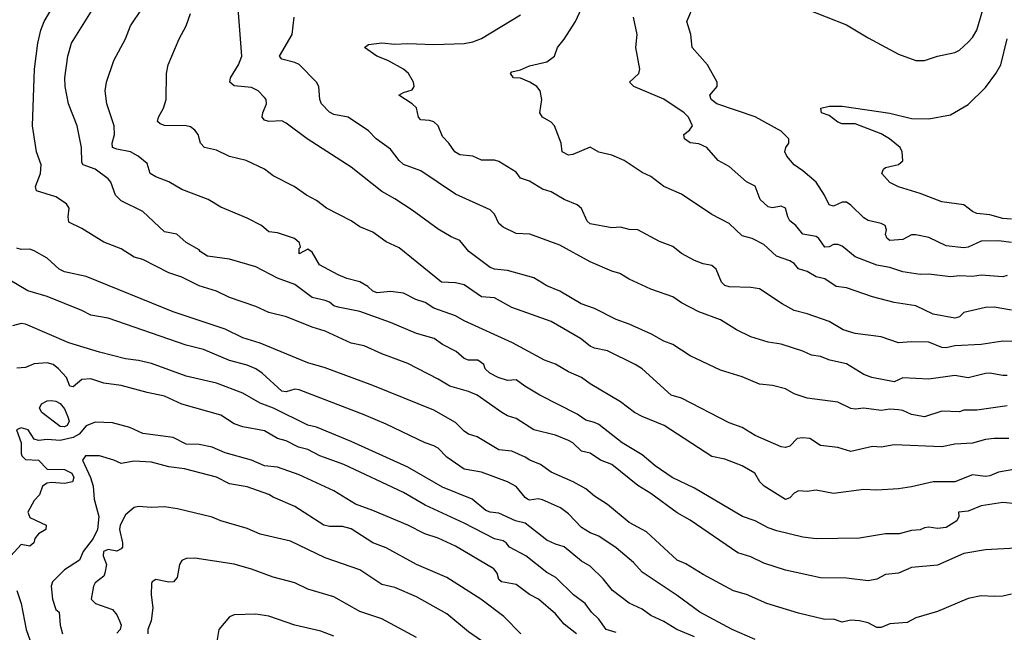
# Model space of a CAD drawing. Header units: metres. Extents: x -46681 to -43747, y -240911 to -237677.
# Tile 776 of 1056: x -45461 to -45348, y -238259 to -238188. Entities that reach past the tile are written whole.
import ezdxf

# ---------------------------------------------------------------- set-up
doc = ezdxf.new("R2010")
doc.units = ezdxf.units.M
doc.layers.add('CONTOUR_INDEX', color=1, linetype='Continuous')
doc.layers.add('CONTOUR_INTER', color=3, linetype='Continuous')

msp = doc.modelspace()

# ---------------------------------------------------------------- linework, layer by layer
at = {"layer": 'CONTOUR_INDEX'}
for points, elevation in [([(-45347.39, -238236.52), (-45349.1, -238236.53), (-45350.1, -238236.65), (-45351.6, -238237.07), (-45353.6, -238237.19), (-45355.1, -238237.5), (-45360.6, -238237.26), (-45362.1, -238237.51), (-45363.1, -238237.46), (-45365.6, -238238.04), (-45367.1, -238237.55), (-45369.1, -238237.35), (-45370.3, -238236.52), (-45371.1, -238236.44), (-45371.76, -238236.52), (-45372.6, -238237.42), (-45373.1, -238237.55), (-45373.6, -238237.48), (-45376.6, -238236.2), (-45378.1, -238235.28), (-45379.6, -238234.74), (-45385.1, -238231.87), (-45386.29, -238231.52), (-45389.63, -238228.52), (-45390.43, -238228.02), (-45393.6, -238226.42), (-45395.1, -238226.12), (-45395.6, -238225.91), (-45396.72, -238225.02), (-45400.1, -238223.06), (-45404.6, -238221.43), (-45406.6, -238220.33), (-45408.1, -238220.21), (-45410.1, -238218.84), (-45411.1, -238218.59), (-45412.71, -238218.52), (-45417.6, -238214.58), (-45419.1, -238213.9), (-45420.6, -238212.78), (-45422.1, -238212.18), (-45423.1, -238211.47), (-45425.96, -238210.02), (-45427.1, -238209.14), (-45428.27, -238208.52), (-45429.67, -238207.52), (-45432.1, -238206.28), (-45433.1, -238205.51), (-45435.2, -238204.52), (-45437.1, -238204.06), (-45438.6, -238203.33), (-45440.01, -238203.02), (-45440.46, -238202.52), (-45440.71, -238201.52), (-45441.1, -238201.02), (-45441.6, -238200.66), (-45442.1, -238200.52), (-45444.6, -238200.5), (-45445.1, -238200.32), (-45445.39, -238200.02), (-45445.3, -238199.52), (-45444.72, -238198.52), (-45444.39, -238197.52), (-45444.37, -238194.52), (-45444.16, -238193.52), (-45442.9, -238190.52), (-45442.12, -238189.02), (-45441.6, -238187.59)], 90), ([(-45347.6, -238217.77), (-45348.1, -238217.9), (-45350.6, -238217.74), (-45351.6, -238217.89), (-45353.1, -238217.8), (-45354.1, -238217.9), (-45356.6, -238217.61), (-45357.6, -238217.64), (-45359.6, -238217.35), (-45361.1, -238216.84), (-45362.6, -238216.59), (-45365.1, -238215.61), (-45366.6, -238214.4), (-45367.1, -238214.18), (-45367.6, -238214.2), (-45368.1, -238214.46), (-45368.6, -238214.51), (-45369.27, -238213.52), (-45369.6, -238213.27), (-45371.1, -238213.02), (-45371.93, -238212.02), (-45372.6, -238211.46), (-45372.85, -238211.02), (-45373.11, -238210.02), (-45373.6, -238209.8), (-45374.6, -238209.97), (-45375.1, -238209.86), (-45376.03, -238209.02), (-45376.6, -238207.47), (-45377.6, -238206.98), (-45379.6, -238205.23), (-45380.86, -238204.52), (-45382.15, -238203.02), (-45383.1, -238202.61), (-45384.1, -238202.51), (-45384.72, -238202.02), (-45384.8, -238201.52), (-45384.18, -238201.02), (-45383.81, -238200.52), (-45384.27, -238199.52), (-45384.76, -238199.02), (-45387.1, -238197.48), (-45390.56, -238196.02), (-45391.07, -238195.52), (-45390.01, -238194.52), (-45389.9, -238194.02), (-45390.33, -238191.52), (-45390.18, -238190.02), (-45390.6, -238188.02)], 95), ([(-45376.6, -238259.67), (-45379.27, -238258.52), (-45382.98, -238256.52), (-45385.6, -238254.6), (-45389.6, -238251.93), (-45390.6, -238250.81), (-45392.6, -238249.1), (-45394.6, -238247.77), (-45395.6, -238247.38), (-45396.6, -238246.78), (-45398.1, -238245.2), (-45399, -238244.52), (-45401.1, -238243.59), (-45401.6, -238243.49), (-45402.6, -238243.61), (-45402.81, -238243.52), (-45403.1, -238243.32), (-45404.1, -238242.05), (-45405.1, -238241.52), (-45408.1, -238240.4), (-45410.1, -238240.06), (-45412.1, -238238.67), (-45413.1, -238237.63), (-45413.6, -238237.36), (-45414.6, -238237.02), (-45419.1, -238234.87), (-45421.6, -238233.82), (-45429.1, -238230.94), (-45429.6, -238230.86), (-45430.6, -238231.14), (-45431.1, -238231.08), (-45433.34, -238229.02), (-45434.1, -238228.52), (-45435.1, -238228.1), (-45437.1, -238227.54), (-45440.1, -238226.28), (-45442.1, -238225.79), (-45451.1, -238222.69), (-45453.1, -238222.34), (-45454.1, -238221.81), (-45458.1, -238220.2), (-45460.32, -238219.52), (-45462.6, -238218.17)], 85), ([(-45408.1, -238259.81), (-45409.6, -238258.79), (-45412.1, -238256.71), (-45415.6, -238254.75), (-45418.1, -238253.68), (-45419.6, -238253.33), (-45422.1, -238251.65), (-45426.1, -238250.27), (-45430.1, -238248.33), (-45433.6, -238247.55), (-45435.1, -238246.9), (-45438.1, -238246), (-45439.1, -238245.58), (-45443.1, -238244.62), (-45444.6, -238244.4), (-45446.1, -238244.48), (-45447.6, -238244.35), (-45448.1, -238244.48), (-45449.1, -238245.3), (-45449.71, -238246.52), (-45449.79, -238247.02), (-45449.44, -238248.52), (-45449.44, -238249.02), (-45449.6, -238249.24), (-45450.1, -238249.51), (-45451.1, -238249.32), (-45451.61, -238249.52), (-45451.68, -238250.02), (-45451.28, -238251.02), (-45451.46, -238252.02), (-45451.6, -238252.36), (-45452.6, -238253.14), (-45452.77, -238253.52), (-45453.06, -238255.02), (-45452.55, -238255.52), (-45450.6, -238256.22), (-45450.1, -238256.81), (-45449.77, -238257.52), (-45449.6, -238258.02), (-45449.69, -238258.52), (-45450.1, -238258.93)], 80)]:
    msp.add_lwpolyline(points, dxfattribs=dict(at, elevation=elevation))
at = {"layer": 'CONTOUR_INTER'}
for points, elevation in [([(-45346.6, -238249.16), (-45350.1, -238249.35), (-45352.6, -238249.77), (-45355.6, -238251.09), (-45358.6, -238251.37), (-45360.1, -238252.02), (-45361.6, -238252.17), (-45362.6, -238252.72), (-45363.6, -238252.93), (-45366.1, -238252.61), (-45369.1, -238252.58), (-45373.1, -238251.7), (-45375.6, -238250.86), (-45377.1, -238250.13), (-45378.6, -238249.67), (-45384.1, -238245.93), (-45385.6, -238245.07), (-45388.6, -238242.87), (-45390.1, -238241.94), (-45393.1, -238239.52), (-45394.41, -238239.02), (-45395.6, -238238.22), (-45396.6, -238237.97), (-45397.6, -238237.03), (-45398.1, -238236.76), (-45399.6, -238236.16), (-45402.1, -238235.52), (-45404.1, -238234.21), (-45405.1, -238233.9), (-45405.78, -238233.52), (-45408.6, -238231.54), (-45409.6, -238231.13), (-45411.77, -238230.52), (-45413.1, -238229.7), (-45416.6, -238227.9), (-45419.6, -238226.77), (-45421.6, -238225.87), (-45423.1, -238225.54), (-45426.1, -238224.19), (-45427.6, -238223.72), (-45430.57, -238222.52), (-45432.6, -238222.03), (-45434.1, -238221.32), (-45437.1, -238220.31), (-45438.6, -238219.56), (-45440.6, -238218.94), (-45442.6, -238217.95), (-45444.1, -238217.44), (-45447.1, -238215.94), (-45448.1, -238215.66), (-45449.6, -238214.68), (-45451.6, -238213.93), (-45454.1, -238212.36), (-45455.6, -238211.61), (-45455.69, -238211.02), (-45455.58, -238210.02), (-45455.88, -238209.52), (-45457.1, -238208.69), (-45459.35, -238208.02), (-45459.46, -238207.52), (-45458.89, -238206.02), (-45458.78, -238205.02), (-45459.32, -238203.52), (-45459.78, -238200.52), (-45459.56, -238194.02), (-45459.19, -238191.02), (-45458.85, -238189.52), (-45458.46, -238188.52), (-45456.12, -238184.52)], 87), ([(-45346.6, -238244.06), (-45348.1, -238243.88), (-45350.6, -238244.26), (-45352.1, -238244.9), (-45353.2, -238245.02), (-45353.15, -238245.52), (-45353.4, -238246.02), (-45354.6, -238246.77), (-45355.6, -238246.88), (-45356.6, -238246.75), (-45357.1, -238246.82), (-45357.6, -238247.03), (-45358.6, -238247.1), (-45360.01, -238247.52), (-45361.6, -238247.51), (-45364.6, -238248), (-45369.6, -238248.07), (-45371.1, -238247.9), (-45374.1, -238247.17), (-45375.1, -238246.8), (-45376.6, -238246.02), (-45378.06, -238245.52), (-45383.6, -238242.23), (-45386.16, -238241.02), (-45388.1, -238239.66), (-45389.6, -238238.4), (-45391.91, -238237.02), (-45394.6, -238234.93), (-45395.1, -238234.67), (-45396.1, -238234.43), (-45397.1, -238233.73), (-45401.41, -238231.52), (-45403.13, -238230.52), (-45404.1, -238229.78), (-45405.1, -238229.84), (-45406.2, -238229.52), (-45407.14, -238229.02), (-45407.69, -238228.52), (-45407.83, -238228.02), (-45408.54, -238227.52), (-45409.6, -238227.51), (-45410.1, -238227.33), (-45411.02, -238226.52), (-45412.6, -238225.71), (-45413.57, -238225.02), (-45415.6, -238224.43), (-45418.6, -238223.17), (-45422.1, -238221.89), (-45424.6, -238221.41), (-45425.1, -238221.25), (-45425.6, -238220.84), (-45426.1, -238220.64), (-45427.6, -238220.29), (-45429.6, -238218.8), (-45431.6, -238218.06), (-45434.1, -238216.76), (-45437.1, -238215.9), (-45439.65, -238215.52), (-45440.48, -238215.02), (-45440.6, -238214.82), (-45442.1, -238213.96), (-45443.18, -238213.02), (-45444.6, -238212.74), (-45447.1, -238210.41), (-45449.6, -238209.17), (-45450.26, -238208.52), (-45450.76, -238207.02), (-45451.1, -238206.63), (-45452.6, -238205.54), (-45453.97, -238205.02), (-45454.1, -238204.75), (-45454.16, -238203.02), (-45454.67, -238200.52), (-45455.64, -238198.02), (-45456.04, -238196.02), (-45456.06, -238195.02), (-45455.72, -238192.52), (-45455.32, -238191.02), (-45452.8, -238187.02)], 88), ([(-45346.6, -238240.07), (-45348.6, -238240.4), (-45349.6, -238240.83), (-45350.1, -238240.91), (-45351.6, -238240.71), (-45353.6, -238241.51), (-45356.1, -238241.51), (-45358.6, -238242.11), (-45360.1, -238242.34), (-45362.6, -238242.47), (-45364.1, -238242.41), (-45367.6, -238242.84), (-45369.6, -238242.47), (-45370.6, -238242.61), (-45371.6, -238242.57), (-45372.1, -238242.81), (-45372.6, -238243.35), (-45373.1, -238243.53), (-45375.57, -238242.02), (-45376.07, -238241.52), (-45376.66, -238240.52), (-45378.1, -238239.66), (-45380.1, -238238.89), (-45381.6, -238238.59), (-45387.09, -238235.02), (-45389.6, -238234.01), (-45390.48, -238233.52), (-45392.1, -238232.3), (-45395.6, -238230.22), (-45396.6, -238229.49), (-45398.1, -238228.86), (-45399.6, -238227.98), (-45400.87, -238227.52), (-45404.53, -238225.52), (-45410.1, -238222.98), (-45411.1, -238222.4), (-45413.6, -238221.53), (-45414.6, -238220.88), (-45415.67, -238220.52), (-45417.1, -238219.8), (-45418.6, -238219.61), (-45420.1, -238219.77), (-45420.6, -238219.58), (-45421.21, -238219.02), (-45422.1, -238218.48), (-45423.6, -238218.11), (-45424.6, -238217.69), (-45426.77, -238216.52), (-45427.6, -238215.09), (-45428.1, -238214.73), (-45429.1, -238215.26), (-45429.1, -238214.66), (-45428.93, -238214.52), (-45429.06, -238214.02), (-45429.62, -238213.52), (-45431.6, -238212.87), (-45432.6, -238212.74), (-45433.42, -238212.02), (-45435.1, -238211.17), (-45438.1, -238209.9), (-45439.56, -238209.02), (-45442.6, -238207.86), (-45444.1, -238206.99), (-45445.6, -238206.42), (-45446.26, -238206.02), (-45446.6, -238204.89), (-45447.64, -238204.02), (-45448.53, -238203.52), (-45450.1, -238203.23), (-45450.6, -238203.02), (-45450.64, -238202.52), (-45450.37, -238201.52), (-45450.4, -238200.52), (-45451.25, -238198.02), (-45451.43, -238196.52), (-45451.29, -238195.52), (-45450.43, -238193.02), (-45449.1, -238190.51), (-45448.51, -238189.02), (-45447.19, -238187.02)], 89), ([(-45347.6, -238232.76), (-45351.1, -238233.27), (-45352.6, -238233.26), (-45353.1, -238233.45), (-45355.1, -238233.39), (-45357.1, -238234.05), (-45358.6, -238233.77), (-45359.6, -238233.31), (-45360.1, -238233.24), (-45361.1, -238233.15), (-45362.1, -238233.32), (-45364.1, -238233.05), (-45365.1, -238233.14), (-45365.6, -238233.06), (-45367.1, -238232.33), (-45370.6, -238231.88), (-45372.1, -238231.38), (-45373.1, -238230.82), (-45374.6, -238230.44), (-45376.1, -238230.26), (-45378.1, -238229.41), (-45380.6, -238228.66), (-45384.1, -238227), (-45386.1, -238225.7), (-45387.1, -238225.33), (-45388.55, -238224.52), (-45391.1, -238223.36), (-45392.6, -238222.82), (-45395.1, -238221.56), (-45396.64, -238221.02), (-45399.1, -238219.57), (-45400.6, -238218.96), (-45402.1, -238218.02), (-45405.1, -238217.18), (-45406.6, -238217.03), (-45407.1, -238216.84), (-45409.56, -238215.02), (-45410.6, -238213.73), (-45411.6, -238213.3), (-45413.1, -238212.43), (-45416.1, -238210.26), (-45418.1, -238208.94), (-45419.6, -238208.11), (-45423.1, -238205.29), (-45428.19, -238202.02), (-45430.6, -238200.22), (-45431.1, -238199.96), (-45432.6, -238200.04), (-45433.1, -238199.9), (-45433.35, -238199.52), (-45433.29, -238199.02), (-45432.84, -238198.02), (-45432.91, -238197.52), (-45433.1, -238197.26), (-45433.82, -238196.52), (-45434.6, -238196.11), (-45436.6, -238195.93), (-45437.09, -238195.52), (-45437.01, -238195.02), (-45436.08, -238193.52), (-45435.71, -238192.52), (-45436.17, -238186.52)], 91), ([(-45347.1, -238221.76), (-45349.1, -238221.4), (-45350.1, -238221.45), (-45352.6, -238222.03), (-45353.1, -238222.52), (-45353.6, -238222.67), (-45356.1, -238222.21), (-45358.1, -238221.26), (-45360.6, -238220.87), (-45363.1, -238220.23), (-45366.1, -238219.2), (-45367.29, -238219.02), (-45368.6, -238218.15), (-45369.6, -238217.92), (-45370.6, -238217.29), (-45371.6, -238216.98), (-45372.1, -238216.4), (-45372.6, -238216.06), (-45374.14, -238215.52), (-45375.6, -238214.19), (-45376.95, -238213.52), (-45378.1, -238213.2), (-45379.6, -238211.77), (-45381.6, -238210.74), (-45385.1, -238208.39), (-45387.1, -238207.53), (-45388.6, -238206.36), (-45389.6, -238205.89), (-45391.7, -238204.52), (-45393.1, -238203.92), (-45394.6, -238203.56), (-45395.6, -238202.99), (-45397.6, -238203.82), (-45398.1, -238203.9), (-45398.83, -238203.52), (-45398.94, -238202.52), (-45399.72, -238200.52), (-45400.1, -238200.12), (-45401.07, -238199.52), (-45401.38, -238199.02), (-45401.16, -238197.52), (-45401.36, -238196.52), (-45401.75, -238196.02), (-45402.53, -238195.52), (-45403.6, -238195.05), (-45404.44, -238195.02), (-45404.78, -238194.52), (-45404.6, -238194.31), (-45403.6, -238194.1), (-45402.6, -238193.61), (-45400.6, -238193.17), (-45399.71, -238192.52), (-45399.37, -238191.52), (-45398.6, -238190.57), (-45397.29, -238188.52), (-45396.6, -238187.02)], 94), ([(-45347.1, -238213.97), (-45348.6, -238213.77), (-45350.6, -238213.83), (-45352.1, -238214.5), (-45352.6, -238214.59), (-45354.6, -238214.33), (-45356.6, -238213.39), (-45358.1, -238213.08), (-45358.6, -238213.07), (-45359.6, -238213.62), (-45361.1, -238213.74), (-45361.4, -238213.52), (-45361.6, -238213.03), (-45361.5, -238212.52), (-45361.65, -238212.02), (-45362.1, -238211.77), (-45363.6, -238211.43), (-45364.1, -238211.13), (-45365.6, -238209.66), (-45366.1, -238209.32), (-45366.6, -238209.31), (-45367.6, -238209.79), (-45368.1, -238209.62), (-45368.61, -238208.52), (-45369.59, -238207.02), (-45371.1, -238205.7), (-45372.1, -238205.01), (-45372.96, -238204.02), (-45373.19, -238203.52), (-45373.09, -238203.02), (-45372.72, -238202.52), (-45372.74, -238202.02), (-45373.6, -238201.15), (-45376.6, -238199.49), (-45381, -238198.02), (-45381.66, -238197.52), (-45381.83, -238197.02), (-45380.96, -238196.02), (-45380.99, -238195.52), (-45382.09, -238193.52), (-45383.85, -238191.52), (-45384.02, -238190.02), (-45384.46, -238188.52), (-45383.6, -238186.44)], 96), ([(-45373.1, -238186.16), (-45366.1, -238188.89), (-45363.6, -238190.42), (-45360.1, -238192.3), (-45358.1, -238193.02), (-45357.1, -238193.02), (-45355.6, -238192.52), (-45353.6, -238192.11), (-45353.1, -238191.82), (-45352.1, -238190.89), (-45351.6, -238190.37), (-45351.1, -238189.53), (-45350.21, -238186.52)], 96), ([(-45347.6, -238229.26), (-45348.1, -238229.29), (-45349.6, -238229.02), (-45350.1, -238229.03), (-45352.1, -238229.55), (-45353.6, -238229.29), (-45356.6, -238229.69), (-45359.6, -238229.55), (-45360.6, -238230), (-45363.17, -238229.52), (-45364.1, -238229.15), (-45366.1, -238227.92), (-45368, -238227.52), (-45369.1, -238227.09), (-45370.1, -238226.94), (-45371.1, -238226.48), (-45373.6, -238225.68), (-45375.1, -238225.43), (-45377.1, -238224.82), (-45378.77, -238224.02), (-45380.6, -238222.88), (-45383.1, -238221.95), (-45385.1, -238220.91), (-45386.1, -238220.23), (-45388.6, -238219.32), (-45391.1, -238218.18), (-45392.18, -238217.52), (-45393.1, -238217.26), (-45395.6, -238216.18), (-45399.1, -238214.29), (-45402.53, -238213.02), (-45404.1, -238212.92), (-45405.6, -238212.2), (-45406.1, -238211.79), (-45406.6, -238210.72), (-45407.1, -238210.21), (-45411.1, -238208.4), (-45415.1, -238205.73), (-45417.1, -238204.98), (-45417.6, -238204.52), (-45418.6, -238203.23), (-45420.25, -238202.02), (-45421.1, -238201.12), (-45423.44, -238199.52), (-45425.1, -238199.23), (-45425.6, -238198.98), (-45426.53, -238198.02), (-45426.72, -238197.52), (-45426.82, -238196.02), (-45427.1, -238195.51), (-45429.1, -238193.48), (-45429.6, -238193.24), (-45431.1, -238192.88), (-45431.37, -238192.52), (-45429.89, -238190.02), (-45429.69, -238188.02)], 92), ([(-45343.6, -238225.41), (-45348.1, -238225.33), (-45350.6, -238225.71), (-45353.6, -238225.87), (-45354.6, -238226.09), (-45355.1, -238226.06), (-45356.6, -238225.44), (-45358.6, -238225.4), (-45360.1, -238225.52), (-45362.1, -238224.84), (-45365.1, -238224.45), (-45366.47, -238224.02), (-45368.1, -238223.04), (-45370.6, -238222.17), (-45372.1, -238221.78), (-45373.48, -238221.02), (-45376.1, -238219.3), (-45377.1, -238219.13), (-45379.6, -238219.07), (-45380.1, -238218.92), (-45380.48, -238218.52), (-45381.08, -238217.02), (-45381.6, -238216.63), (-45382.6, -238216.43), (-45383.6, -238216.05), (-45385.1, -238215.25), (-45386.1, -238214.44), (-45387.6, -238213.86), (-45390.1, -238212.49), (-45391.1, -238212.48), (-45392.1, -238212.2), (-45393.1, -238212.27), (-45395.6, -238211.81), (-45395.94, -238211.52), (-45396.6, -238210.07), (-45397.1, -238209.64), (-45398.6, -238209.02), (-45400.1, -238208.12), (-45401.1, -238207.84), (-45402.6, -238206.89), (-45403.6, -238206.56), (-45404.1, -238205.85), (-45406.1, -238204.66), (-45406.6, -238204.5), (-45408.1, -238204.47), (-45409.1, -238204.02), (-45410.6, -238203.89), (-45411.17, -238203.52), (-45411.85, -238202.52), (-45412.6, -238201.78), (-45413.11, -238200.52), (-45413.6, -238200.08), (-45414.1, -238199.93), (-45415.1, -238199.86), (-45415.36, -238199.52), (-45415.6, -238198.48), (-45416.1, -238198.01), (-45417.64, -238197.02), (-45417.1, -238196.69), (-45416.1, -238196.38), (-45415.85, -238196.02), (-45415.95, -238195.52), (-45416.53, -238194.52), (-45417.08, -238194.02), (-45418.9, -238193.02), (-45420.15, -238192.52), (-45421.59, -238191.52), (-45421.1, -238191.19), (-45419.6, -238190.98), (-45418.1, -238191.12), (-45416.6, -238191.04), (-45413.6, -238191.19), (-45410.1, -238191.04), (-45409.1, -238190.88), (-45408.1, -238190.48), (-45403.6, -238187.75)], 93), ([(-45347.1, -238211.28), (-45348.1, -238211.21), (-45349.6, -238210.77), (-45351.1, -238210.61), (-45351.6, -238210.41), (-45352.6, -238209.62), (-45355.1, -238209.3), (-45357.6, -238208.32), (-45360.1, -238207.55), (-45361.1, -238207.06), (-45362.03, -238206.02), (-45361.84, -238205.52), (-45361.6, -238205.35), (-45360.1, -238204.97), (-45359.6, -238204.58), (-45359.67, -238203.52), (-45359.91, -238203.02), (-45361.13, -238202.02), (-45362.1, -238201.47), (-45365.1, -238200.31), (-45366.6, -238200.29), (-45367.1, -238200.12), (-45368.1, -238199.33), (-45368.98, -238199.02), (-45369.03, -238198.52), (-45368.1, -238198.29), (-45366.6, -238198.29), (-45361.1, -238199.09), (-45358.6, -238199.7), (-45356.6, -238199.73), (-45354.1, -238199.26), (-45352.1, -238198.08), (-45350.1, -238196.12), (-45348.91, -238194.52), (-45348.34, -238193.52), (-45347.58, -238190.52)], 97), ([(-45347.1, -238254.43), (-45348.1, -238254.66), (-45349.1, -238254.71), (-45350.6, -238254.64), (-45352.1, -238254.94), (-45355.6, -238256.46), (-45358.1, -238257.18), (-45359.1, -238257.71), (-45361.1, -238257.88), (-45362.1, -238258.28), (-45362.6, -238258.3), (-45363.6, -238257.74), (-45364.6, -238257.51), (-45365.6, -238257.43), (-45366.6, -238257.68), (-45367.6, -238257.34), (-45368.6, -238257.37), (-45371.6, -238256.65), (-45375.28, -238255.52), (-45377.6, -238254.47), (-45379.1, -238254.05), (-45382.6, -238252.2), (-45384.6, -238250.97), (-45385.6, -238250.55), (-45389.1, -238247.29), (-45391.1, -238246.19), (-45393.6, -238244.12), (-45395.1, -238243.17), (-45396.1, -238242.33), (-45397.54, -238241.52), (-45400.1, -238240.39), (-45401.32, -238239.52), (-45402.55, -238239.02), (-45403.1, -238238.66), (-45404.6, -238238), (-45406.1, -238237.84), (-45408.6, -238236.34), (-45409.6, -238236.02), (-45410.1, -238235.69), (-45411.1, -238234.67), (-45413.6, -238233.28), (-45420.6, -238230.41), (-45426.1, -238228.41), (-45428.1, -238227.82), (-45433.6, -238225.54), (-45435.6, -238224.94), (-45437.6, -238223.95), (-45443.6, -238221.94), (-45453.6, -238217.86), (-45456.1, -238217.34), (-45456.71, -238217.02), (-45458.1, -238215.77), (-45459.6, -238214.93), (-45460.1, -238214.74), (-45461.1, -238214.78), (-45461.6, -238214.6)], 86), ([(-45383.6, -238259.37), (-45385.64, -238258.52), (-45387.1, -238257.58), (-45388.6, -238256.91), (-45389.6, -238256.18), (-45391.1, -238255.49), (-45393.04, -238254.02), (-45394.1, -238252.7), (-45395.6, -238251.23), (-45396.6, -238250.65), (-45398.6, -238248.98), (-45399.6, -238248.7), (-45400.6, -238248.22), (-45403.1, -238246.26), (-45404.2, -238246.02), (-45406.1, -238245.13), (-45407.1, -238245.02), (-45407.6, -238244.8), (-45409.17, -238243.52), (-45412.6, -238242.13), (-45416.6, -238239.83), (-45423.1, -238236.87), (-45427.1, -238235.23), (-45428.1, -238234.99), (-45432.04, -238233.02), (-45433.6, -238232.45), (-45435.6, -238231.32), (-45438.6, -238230.14), (-45442.1, -238229.35), (-45446.1, -238227.91), (-45447.6, -238227.53), (-45449.1, -238227.37), (-45452.1, -238226.6), (-45455.6, -238225.51), (-45460.6, -238223.35), (-45461.1, -238223.29), (-45462.1, -238223.56)], 84), ([(-45392.6, -238258.87), (-45393.76, -238258.52), (-45394.6, -238257.32), (-45395.45, -238256.52), (-45396.16, -238255.52), (-45397.52, -238254.52), (-45399.57, -238252.52), (-45400.6, -238251.97), (-45403, -238250.02), (-45404.87, -238249.02), (-45405.26, -238248.52), (-45405.6, -238248.31), (-45406.6, -238248.09), (-45410.1, -238246.27), (-45414.6, -238244.19), (-45417.1, -238242.74), (-45423.95, -238239.52), (-45426.72, -238238.52), (-45428.1, -238237.79), (-45429.16, -238237.52), (-45430.6, -238236.79), (-45431.6, -238236.53), (-45433.1, -238235.65), (-45435.6, -238235.17), (-45436.6, -238234.85), (-45438.1, -238233.86), (-45442.6, -238232.57), (-45444.6, -238231.64), (-45446.6, -238231.23), (-45449.6, -238230.41), (-45451.6, -238230.16), (-45453.1, -238229.67), (-45454.1, -238229.72), (-45455.1, -238230.58), (-45455.49, -238230.52), (-45455.87, -238229.52), (-45456.8, -238228.52), (-45457.43, -238228.02), (-45458.1, -238227.82), (-45459.6, -238227.94), (-45460.6, -238228.36), (-45461.6, -238228.43)], 83), ([(-45458.75, -238232.52), (-45458.1, -238232.2), (-45457.6, -238232.14), (-45457.1, -238232.23), (-45456.6, -238232.5), (-45456.1, -238233.1), (-45455.72, -238234.02), (-45455.58, -238234.52), (-45455.79, -238235.02), (-45456.1, -238235.19), (-45456.6, -238235.15), (-45458.71, -238233.52), (-45458.98, -238233.02), (-45458.75, -238232.52)], 83), ([(-45397.18, -238259.02), (-45398.6, -238257.91), (-45399.6, -238256.71), (-45401.55, -238255.02), (-45402.6, -238254.48), (-45404.1, -238253.35), (-45405.8, -238253.02), (-45406.1, -238252.76), (-45406.31, -238252.02), (-45406.69, -238251.52), (-45411.1, -238248.91), (-45413.1, -238248), (-45414.62, -238247.52), (-45416.6, -238246.5), (-45420.6, -238244.8), (-45422.6, -238244.09), (-45425.1, -238242.56), (-45429.1, -238240.72), (-45431.6, -238239.83), (-45433.1, -238239.66), (-45434.6, -238239.02), (-45437.6, -238238.19), (-45439.1, -238237.52), (-45440.6, -238237.2), (-45442.1, -238237.19), (-45443.6, -238236.42), (-45447.1, -238235.94), (-45448.6, -238235.27), (-45450.6, -238234.72), (-45452.6, -238234.63), (-45453.6, -238235.06), (-45454.44, -238236.02), (-45455.1, -238236.43), (-45456.6, -238236.74), (-45458.1, -238236.64), (-45459.1, -238236.74), (-45459.6, -238236.59), (-45460.31, -238235.52), (-45461.1, -238235.29), (-45461.62, -238235.52), (-45461.1, -238237.02), (-45461.1, -238238.25), (-45461.01, -238238.52), (-45460.6, -238238.95), (-45459.1, -238239.02), (-45458.1, -238240.05), (-45456.1, -238240.11), (-45455.28, -238240.52), (-45455.04, -238241.02), (-45455.21, -238241.52), (-45456.1, -238241.72), (-45457.6, -238241.59), (-45458.1, -238241.66), (-45458.66, -238242.02), (-45459.01, -238243.02), (-45459.6, -238243.65), (-45460.33, -238245.02), (-45460.1, -238245.61), (-45458.23, -238246.52), (-45458.26, -238247.02), (-45459.1, -238247.52), (-45459.51, -238248.02), (-45459.66, -238248.52), (-45460.1, -238248.92), (-45461.1, -238248.73), (-45462.3, -238250.02)], 82), ([(-45403.57, -238259.02), (-45405.54, -238257.02), (-45408.19, -238255.02), (-45412.1, -238252.52), (-45415.6, -238251.02), (-45419.1, -238249.12), (-45420.6, -238248.53), (-45423.1, -238246.93), (-45424.1, -238246.67), (-45425.6, -238246.67), (-45426.25, -238246.52), (-45429.6, -238244.36), (-45432.1, -238243.29), (-45432.6, -238242.97), (-45435.1, -238242.08), (-45437.1, -238241.76), (-45438.6, -238240.98), (-45442.31, -238240.02), (-45444.1, -238239.78), (-45446.1, -238239.25), (-45448.1, -238239.14), (-45449.6, -238239.4), (-45450.42, -238239.02), (-45452.09, -238238.52), (-45453.7, -238238.52), (-45454.05, -238239.02), (-45453.11, -238241.02), (-45452.8, -238242.02), (-45452.71, -238243.52), (-45452.16, -238245.52), (-45452.32, -238247.02), (-45452.81, -238248.02), (-45453.97, -238249.52), (-45454.4, -238250.52), (-45456.1, -238251.65), (-45457.48, -238253.02), (-45457.66, -238253.52), (-45457.49, -238255.02), (-45457.1, -238256.22), (-45456.74, -238256.52), (-45456.62, -238258.02), (-45456.35, -238259.02)], 81), ([(-45415.6, -238259.42), (-45419.6, -238257.28), (-45422.1, -238256.45), (-45425.1, -238254.76), (-45428.1, -238253.88), (-45429.6, -238253.13), (-45432.1, -238252.48), (-45434.6, -238251.57), (-45436.6, -238251), (-45441.1, -238250.31), (-45442.1, -238250.35), (-45442.6, -238250.59), (-45442.88, -238251.02), (-45443.16, -238252.52), (-45443.57, -238253.02), (-45444.1, -238253.05), (-45445.6, -238252.74), (-45446.02, -238253.02), (-45446.1, -238253.2), (-45446.14, -238254.52), (-45445.96, -238256.02), (-45446.12, -238257.52), (-45446.51, -238258.52), (-45446.53, -238259.02)], 79), ([(-45461.6, -238254.02), (-45461.09, -238255.52), (-45460.52, -238258.52), (-45460.1, -238259.71)], 82), ([(-45425.1, -238259.29), (-45426.6, -238258.72), (-45429.6, -238258.03), (-45432.6, -238256.96), (-45434.1, -238256.75), (-45436.6, -238256.83), (-45437.1, -238257.04), (-45438.34, -238258.52), (-45438.6, -238260.13)], 78)]:
    msp.add_lwpolyline(points, dxfattribs=dict(at, elevation=elevation))

doc.saveas('drawing.dxf')
